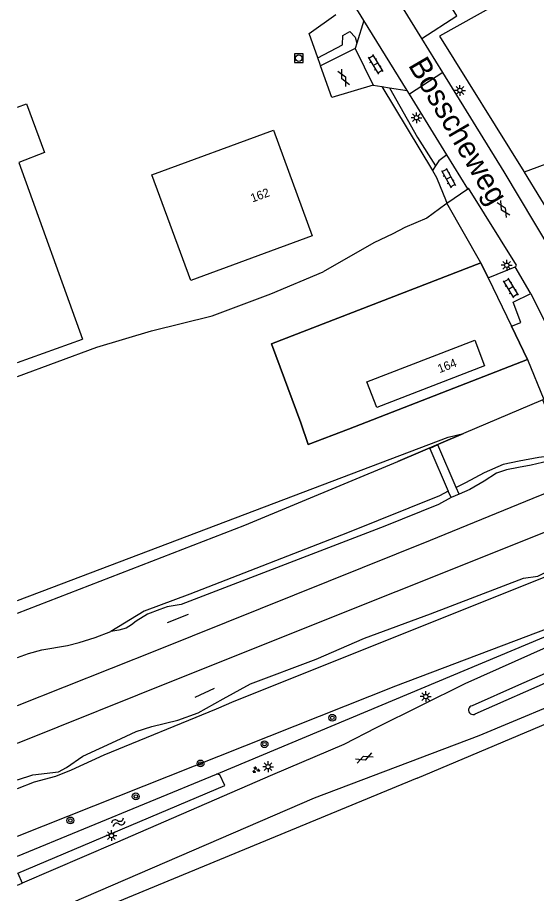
# Model space of a CAD drawing. Extents: x 135999 to 138000, y 396000 to 398501.
# Drawn here: x 136000 to 136060, y 397162.5 to 397263.7 of the extents above; entities that cross this region are included whole.
import ezdxf

# ---------------------------------------------------------------- set-up
doc = ezdxf.new("R2010")
doc.units = 0
for name, color, linetype in [('gg-afsc-draadraster', 7, 'Continuous'), ('gg-afsc-hekwerk', 7, 'Continuous'), ('gg-afsc-muur', 7, 'Continuous'), ('gg-anno-huisnummerreeks BGT', 7, 'Continuous'), ('gg-anno-openbare ruimte label', 7, 'Continuous'), ('gg-aspt-spoorlijn', 7, 'Continuous'), ('gg-bbg-gedigitaliseerde bebouwing', 7, 'Continuous'), ('gg-bbg-hoofdgebouw', 7, 'Continuous'), ('gg-knt-BGT kruinlijn', 7, 'Continuous'), ('gg-knt-bronhoudergrens', 7, 'Continuous'), ('gg-knt-verharding', 7, 'Continuous'), ('gg-kntw-bovenkant insteek waterloop', 7, 'Continuous'), ('gt-grn-groengrens', 7, 'Continuous'), ('gt-grn-weggrens', 7, 'Continuous'), ('gt-symb-boom', 7, 'Continuous'), ('gt-symb-gesloten verharding', 7, 'Continuous'), ('gt-symb-groenvak', 7, 'Continuous'), ('gt-symb-klinker verharding', 7, 'Continuous'), ('gt-symb-lichtmast', 7, 'Continuous'), ('gt-symb-rioolschacht', 7, 'Continuous'), ('gt-symb-watersymbool', 7, 'Continuous'), ('gx-grn-maaiveld', 7, 'Continuous')]:
    doc.layers.add(name, color=color, linetype=linetype)

# ---------------------------------------------------------------- blocks, each defined once
blk = doc.blocks.new('gt0-GESVH1')
at = {"layer": 'gt-symb-gesloten verharding'}
for p, q in [((-0.99, -0.26), (0.01, 0.24)), ((0.01, -0.26), (-0.99, 0.24)), ((0.01, 0.24), (1.01, -0.26)), ((1.01, 0.24), (0.01, -0.26))]:
    blk.add_line(p, q, dxfattribs=at)
blk = doc.blocks.new('gt0-KL1')
at = {"layer": 'gt-symb-klinker verharding'}
for p, q in [((-1.15, 0.3), (1.15, 0.3)), ((-1, -0.3), (-1, 0.3)), ((-0.5, 0.3), (-0.5, 0.45)), ((0, -0.3), (0, 0.3)), ((0.5, 0.3), (0.5, 0.45)), ((1, -0.3), (1, 0.3)), ((-1.15, -0.3), (1.15, -0.3)), ((-0.5, -0.45), (-0.5, -0.3)), ((0.5, -0.45), (0.5, -0.3))]:
    blk.add_line(p, q, dxfattribs=at)
blk = doc.blocks.new('gt0-LMAST')
at = {"layer": 'gt-symb-lichtmast'}
for p, q in [((-0.18, 0.17), (-0.45, 0.44)), ((-0.01, 0.25), (-0.01, 0.62)), ((0.17, 0.17), (0.44, 0.44)), ((-0.26, 0), (-0.63, 0)), ((-0.18, -0.18), (-0.45, -0.45)), ((-0.01, -0.25), (-0.01, -0.63)), ((0.44, -0.45), (0.17, -0.18)), ((0.24, 0), (0.62, 0))]:
    blk.add_line(p, q, dxfattribs=at)
blk.add_circle((-0.01, 0), 0.25, dxfattribs=at)
blk = doc.blocks.new('gt0-RS')
at = {"layer": 'gt-symb-rioolschacht'}
blk.add_lwpolyline([(-0.5, -0.5), (0.5, -0.5), (0.5, 0.5), (-0.5, 0.5)], close=True, dxfattribs=at)
blk.add_circle((0, 0), 0.375, dxfattribs=at)
blk = doc.blocks.new('gt0-BOOM')
at = {"layer": 'gt-symb-boom'}
for radius in [0.4, 0.2]:
    blk.add_circle((0, 0), radius, dxfattribs=at)
blk = doc.blocks.new('gt0-GRVAK')
at = {"layer": 'gt-symb-groenvak'}
for p, q in [((-0.11, 0.19), (-0.23, 0.24)), ((-0.18, 0.15), (0.09, 0.15)), ((-0.09, 0.21), (-0.16, 0.32)), ((-0.05, 0.21), (-0.05, 0.39)), ((0, 0.21), (0.06, 0.32)), ((0.02, 0.19), (0.13, 0.24)), ((0.26, -0.05), (0.2, 0.06)), ((0.3, -0.05), (0.3, 0.13)), ((0.35, -0.05), (0.41, 0.06)), ((-0.24, -0.23), (-0.36, -0.18)), ((-0.32, -0.26), (-0.05, -0.26)), ((-0.23, -0.21), (-0.29, -0.1)), ((-0.18, -0.2), (-0.18, -0.02)), ((-0.14, -0.21), (-0.07, -0.1)), ((-0.12, -0.23), (0, -0.18)), ((0.24, -0.07), (0.12, -0.02)), ((0.17, -0.11), (0.44, -0.11)), ((0.37, -0.07), (0.49, -0.02))]:
    blk.add_line(p, q, dxfattribs=at)
blk = doc.blocks.new('gt0-WA')
at = {"layer": 'gt-symb-watersymbool'}
for centre, start, end in [((-0.32, 0.02), 28.0725, 151.9275), ((0.43, 0.42), 208.0725, 331.9275), ((-0.32, -0.43), 28.0725, 151.9275), ((0.43, -0.03), 208.0725, 331.9275)]:
    blk.add_arc(centre, 0.425, start, end, dxfattribs=at)

msp = doc.modelspace()

# ---------------------------------------------------------------- linework, layer by layer
at = {"layer": 'gg-afsc-draadraster'}
for q in [(136078.72, 397189.5), (136011.61, 397161.49)]:
    msp.add_line((136046.24, 397175.81), q, dxfattribs=at)
at = {"layer": 'gg-afsc-hekwerk'}
for p, q in [((136035, 397258.29), (136034.72, 397259.09)), ((136035.05, 397258.15), (136035, 397258.29)), ((136036.34, 397254.47), (136035.05, 397258.15)), ((136036.34, 397254.47), (136035.05, 397258.15)), ((136042.15, 397255.75), (136047.98, 397246.04)), ((136042.15, 397255.75), (136047.98, 397246.04)), ((136048.55, 397245.03), (136049.5, 397242.68)), ((136048.55, 397245.03), (136049.5, 397242.68)), ((136049.5, 397242.68), (136049.67, 397242.26)), ((136049.5, 397242.68), (136049.67, 397242.26)), ((136000, 397222.23), (136009.17, 397225.61)), ((136019.74, 397194.72), (136017.3, 397193.74)), ((136020.53, 397185.15), (136022.8, 397186.18))]:
    msp.add_line(p, q, dxfattribs=at)
for points in [[(136054.64, 397266.68), (136055.51, 397265.32), (136048.8, 397261.58), (136058.58, 397245.94)], [(136034.72, 397259.09), (136033.74, 397261.9), (136036.8, 397264.08)], [(136034.72, 397259.09), (136033.74, 397261.9), (136036.8, 397264.08)], [(136047.98, 397246.04), (136048.46, 397245.24), (136048.55, 397245.03)], [(136047.98, 397246.04), (136048.46, 397245.24), (136048.55, 397245.03)], [(136058.99, 397224.21), (136038.27, 397216.13), (136033.63, 397214.37), (136032.78, 397216.86), (136029.39, 397225.99), (136053.59, 397235.37), (136054.44, 397233.62), (136057.14, 397228.04), (136058.99, 397224.21)], [(136063.24, 397213.4), (136062.86, 397214.32), (136060.76, 397219.52), (136051.57, 397215.64), (136048.95, 397214.53), (136044, 397212.39)]]:
    msp.add_lwpolyline(points, dxfattribs=at)
at = {"layer": 'gg-afsc-muur'}
msp.add_lwpolyline([(136000, 397169.07), (136043.74, 397186.48), (136065.64, 397194.77), (136069.24, 397196.22), (136069.88, 397196.63), (136070.09, 397196.81), (136070.77, 397197.4), (136071.71, 397198.52), (136071.97, 397198.98), (136072.16, 397199.9), (136071.71, 397202), (136071.26, 397203.19), (136070.91, 397204.13)], dxfattribs=at)
at = {"layer": 'gg-aspt-spoorlijn'}
for points in [[(136000, 397184.18), (136016.29, 397190.68), (136047.76, 397203.31), (136059.65, 397208.16), (136067.45, 397211.27)], [(136000, 397179.85), (136018.62, 397187.31), (136068.99, 397207.45)]]:
    msp.add_lwpolyline(points, dxfattribs=at)
at = {"layer": 'gg-bbg-gedigitaliseerde bebouwing'}
msp.add_line((136000, 397223.83), (136007.5, 397226.53), dxfattribs=at)
at = {"layer": 'gg-bbg-hoofdgebouw'}
for points in [[(136000, 397253.38), (136001.03, 397253.76), (136003.12, 397248.11), (136000.15, 397246.97), (136007.5, 397226.53)], [(136015.53, 397245.53), (136029.6, 397250.7), (136034.09, 397238.48), (136020.03, 397233.32), (136015.53, 397245.53)], [(136040.4, 397221.62), (136052.88, 397226.43), (136054.03, 397223.46), (136041.55, 397218.64), (136040.4, 397221.62)]]:
    msp.add_lwpolyline(points, dxfattribs=at)
at = {"layer": 'gg-knt-BGT kruinlijn'}
msp.add_line((136051.07, 397208.63), (136050.15, 397208.23), dxfattribs=at)
msp.add_lwpolyline([(136000, 397174.58), (136001.98, 397175.35), (136004.43, 397176.02), (136006.25, 397176.76), (136010.01, 397178.49), (136023.03, 397183.8), (136025.07, 397184.7), (136067.4, 397201.63)], dxfattribs=at)
at = {"layer": 'gg-knt-bronhoudergrens'}
msp.add_lwpolyline([(136090.71, 397283.74), (136100.89, 397261.46), (136058.62, 397245.86)], dxfattribs=at)
at = {"layer": 'gg-knt-verharding'}
for p, q in [((136046.77, 397261.3), (136033.49, 397282.79)), ((136040.07, 397263.39), (136038.95, 397265.21)), ((136040.07, 397263.39), (136039.24, 397260.76)), ((136045.07, 397255.28), (136040.07, 397263.39)), ((136039.24, 397260.76), (136039.04, 397260.14)), ((136049.21, 397257.36), (136046.77, 397261.3)), ((136039.04, 397260.14), (136035.05, 397258.15)), ((136039.04, 397260.14), (136041.15, 397255.91)), ((136041.15, 397255.91), (136036.34, 397254.47)), ((136041.15, 397255.91), (136042.15, 397255.75)), ((136042.15, 397255.75), (136043.03, 397255.61)), ((136043.03, 397255.61), (136045.07, 397255.28)), ((136045.33, 397254.86), (136045.07, 397255.28)), ((136049.64, 397247.87), (136045.33, 397254.86)), ((136052.07, 397243.94), (136049.64, 397247.87)), ((136048.34, 397246.59), (136047.98, 397246.04)), ((136049.67, 397242.26), (136052.07, 397243.94)), ((136052.93, 397183.23), (136069.63, 397190.61)), ((136000, 397163.43), (136000.54, 397163.67))]:
    msp.add_line(p, q, dxfattribs=at)
for points in [[(136046.77, 397261.3), (136050.81, 397263.93), (136037.53, 397285.29), (136033.49, 397282.79)], [(136069.11, 397222.65), (136063.48, 397233.83), (136056.3, 397245.89), (136049.21, 397257.36)], [(136049.64, 397247.87), (136048.73, 397247.17), (136048.34, 397246.59)], [(136057.57, 397234.91), (136057.62, 397234.94), (136057.7, 397235.1), (136052.17, 397244.01), (136052.07, 397243.94)], [(136059.36, 397231.83), (136059.29, 397231.96), (136057.57, 397234.91)], [(136069.25, 397191.53), (136067.54, 397190.74), (136057.94, 397186.53), (136052.57, 397184.15)], [(136065.72, 397185.84), (136053.34, 397180.69), (136034.3, 397173.48), (136003.09, 397159.99)]]:
    msp.add_lwpolyline(points, dxfattribs=at)
msp.add_arc((136052.67, 397183.66), 0.506, 101.1695, 301.7068, dxfattribs=at)
at = {"layer": 'gg-kntw-bovenkant insteek waterloop'}
for p, q in [((136000, 397166.78), (136023.02, 397176.24)), ((136023.41, 397176.16), (136023.02, 397176.24)), ((136000, 397164.77), (136000.05, 397164.79))]:
    msp.add_line(p, q, dxfattribs=at)
msp.add_lwpolyline([(136000.05, 397164.79), (136023.98, 397174.96), (136023.41, 397176.16)], dxfattribs=at)
at = {"layer": 'gt-grn-groengrens'}
for p, q in [((136058.58, 397245.94), (136058.62, 397245.86)), ((136058.62, 397245.86), (136071.71, 397224.31)), ((136000.05, 397164.79), (136000.54, 397163.67))]:
    msp.add_line(p, q, dxfattribs=at)
for points in [[(136034.72, 397259.09), (136037.58, 397260.56), (136037.64, 397261.65), (136038.43, 397262.11), (136039.06, 397261.46), (136039.24, 397260.76)], [(136043.03, 397255.61), (136046.27, 397249.86), (136048.34, 397246.59)], [(136023.02, 397176.24), (136069.16, 397195.57), (136069.61, 397195.85)]]:
    msp.add_lwpolyline(points, dxfattribs=at)
at = {"layer": 'gt-grn-weggrens'}
msp.add_line((136049.21, 397257.36), (136045.33, 397254.86), dxfattribs=at)
at = {"layer": 'gx-grn-maaiveld'}
for p, q in [((136035, 397258.29), (136034.72, 397259.09)), ((136035.05, 397258.15), (136035, 397258.29)), ((136049.67, 397242.26), (136049.54, 397242.17)), ((136053.59, 397235.37), (136049.67, 397242.26)), ((136054.44, 397233.62), (136053.59, 397235.37)), ((136054.44, 397233.62), (136057.57, 397234.91)), ((136054.44, 397233.62), (136057.14, 397228.04)), ((136058.99, 397224.21), (136057.14, 397228.04)), ((136058.99, 397224.21), (136060.87, 397219.57)), ((136060.76, 397219.52), (136051.57, 397215.64)), ((136051.07, 397208.63), (136050.73, 397209.4)), ((136050.15, 397208.23), (136049.83, 397208.96))]:
    msp.add_line(p, q, dxfattribs=at)
for points in [[(136049.54, 397242.17), (136047.34, 397240.53), (136044.78, 397239.45), (136043.43, 397238.72), (136041.2, 397237.67), (136035.36, 397234.34)], [(136053.59, 397235.37), (136029.39, 397225.99), (136032.78, 397216.86), (136033.63, 397214.37), (136038.27, 397216.13), (136058.99, 397224.21)], [(136000, 397222.23), (136009.17, 397225.61), (136015.49, 397227.51), (136022.52, 397229.25), (136029.29, 397231.8), (136035.36, 397234.34)], [(136057.14, 397228.04), (136058.23, 397228.47), (136057.33, 397230.82), (136059.36, 397231.83)], [(136059.36, 397231.83), (136065.46, 397219.54), (136066.9, 397217.63), (136067.48, 397216.19)], [(136000, 397196.32), (136003.98, 397197.83), (136049.82, 397215.2), (136051.57, 397215.64)], [(136000, 397194.86), (136026.31, 397205.04), (136044, 397212.39), (136048.95, 397214.53), (136051.57, 397215.64)], [(136050.73, 397209.4), (136048.6, 397214.32), (136047.68, 397213.92), (136049.83, 397208.96)], [(136062.73, 397213.19), (136060.31, 397212.87), (136058.03, 397212.46), (136056.16, 397212.06), (136053.99, 397211.11), (136051.82, 397209.94), (136050.73, 397209.4)], [(136062.83, 397212.96), (136061.39, 397212.45), (136059.43, 397211.96), (136057.96, 397211.72), (136056.56, 397211.43), (136055.39, 397211.04), (136053.99, 397210.13), (136052.32, 397209.17), (136051.07, 397208.63)], [(136049.83, 397208.96), (136048.8, 397208.45), (136038.18, 397204.15), (136019.92, 397197.07), (136014.66, 397195.1), (136010.8, 397192.75)], [(136050.15, 397208.23), (136048.7, 397207.44), (136042.5, 397204.94), (136018.91, 397195.87), (136017.31, 397195.59), (136016.48, 397195.31), (136015.05, 397194.75), (136013.73, 397193.94), (136013.18, 397193.51), (136012.55, 397193.15), (136011.72, 397192.92), (136010.8, 397192.75)], [(136072.45, 397204.22), (136072.73, 397203.75), (136072.99, 397203.15), (136073.23, 397202.48), (136073.45, 397200.37), (136072.92, 397198.4), (136071.47, 397196.59), (136068.63, 397194.56), (136065.1, 397192.67), (136051.74, 397186.7), (136041.47, 397181.6), (136037.76, 397179.7), (136029.51, 397176.18), (136011.28, 397168.29), (136000.54, 397163.67)], [(136000, 397175.61), (136001.77, 397176.19), (136004.73, 397176.54), (136005.66, 397177.04), (136007.55, 397178.35), (136011.42, 397180.12), (136013.73, 397181.18), (136015.55, 397181.78), (136018.53, 397182.49), (136020.88, 397183.36), (136023.78, 397184.97), (136026.96, 397186.7), (136034.56, 397189.56), (136040.14, 397191.99), (136047.77, 397194.79), (136058.54, 397198.92), (136060.17, 397199.14), (136061.1, 397199.61), (136061.69, 397200.22), (136063.31, 397201.22), (136064.73, 397201.94), (136066.93, 397202.79)], [(136000, 397169.07), (136043.74, 397186.48), (136065.64, 397194.77), (136069.24, 397196.22), (136069.88, 397196.63), (136070.09, 397196.81), (136070.77, 397197.4), (136071.71, 397198.52), (136071.97, 397198.98)], [(136000, 397189.74), (136001.26, 397190.19), (136002.81, 397190.63), (136005.77, 397191.14), (136007.13, 397191.49), (136008.98, 397192.06), (136010.8, 397192.75)]]:
    msp.add_lwpolyline(points, dxfattribs=at)

# ---------------------------------------------------------------- block references
at = {"layer": 'gt-symb-boom'}
for p in [(136036.41, 397182.77), (136028.57, 397179.72), (136021.17, 397177.49), (136013.68, 397173.68), (136006.12, 397170.9)]:
    msp.add_blockref('gt0-BOOM', p, dxfattribs=at)
at = {"layer": 'gt-symb-gesloten verharding'}
for p, rotation in [((136037.73, 397256.76), -63.76806006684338), ((136056.21, 397241.62), -59.20328608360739), ((136040.11, 397178.12), 22.024845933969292)]:
    msp.add_blockref('gt0-GESVH1', p, dxfattribs=dict(at, rotation=rotation))
at = {"layer": 'gt-symb-groenvak'}
msp.add_blockref('gt0-GRVAK', (136027.57, 397176.74), dxfattribs=at)
at = {"layer": 'gt-symb-klinker verharding'}
for p, rotation in [((136041.41, 397258.33), -58.86920085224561), ((136049.86, 397245.18), -61.64103655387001), ((136057.04, 397232.47), -58.79050908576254)]:
    msp.add_blockref('gt0-KL1', p, dxfattribs=dict(at, rotation=rotation))
at = {"layer": 'gt-symb-lichtmast'}
for p in [(136051.18, 397255.3), (136046.15, 397252.15), (136056.59, 397235.09), (136047.22, 397185.23), (136028.99, 397177.12), (136010.87, 397169.16)]:
    msp.add_blockref('gt0-LMAST', p, dxfattribs=at)
at = {"layer": 'gt-symb-rioolschacht'}
msp.add_blockref('gt0-RS', (136032.53, 397259.04), dxfattribs=at)
at = {"layer": 'gt-symb-watersymbool', "rotation": 23.025492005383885}
msp.add_blockref('gt0-WA', (136011.6, 397170.67), dxfattribs=at)

# ---------------------------------------------------------------- texts
at = {"layer": 'gg-anno-huisnummerreeks BGT'}
for s, rotation, p in [('162', 20.2, (136027.17, 397242.34)), ('164', 21.2, (136048.82, 397222.61))]:
    msp.add_text(s, height=1, rotation=rotation, dxfattribs=at).set_placement(p)
at = {"layer": 'gg-anno-openbare ruimte label'}
msp.add_text('Bosscheweg', height=2.5, rotation=300.3, dxfattribs=at).set_placement((136045.14, 397258.22))

doc.saveas('drawing.dxf')
